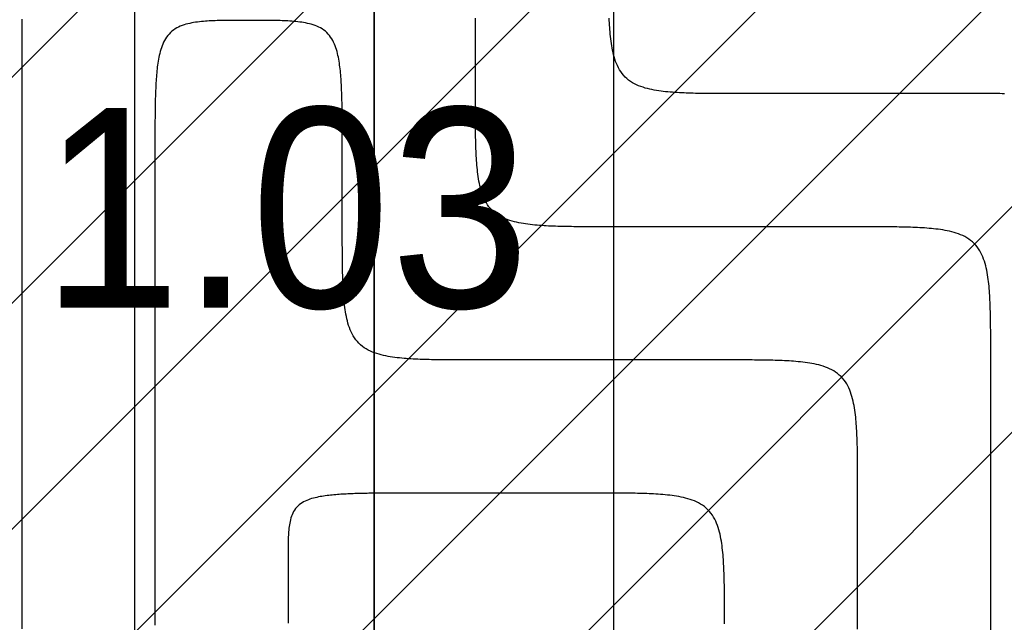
# Model space of a CAD drawing. Extents: x 997 to 109698, y 921 to 94021.
# Tile 283 of 656: x 7865 to 9345, y 37148 to 38053. Entities that reach past the tile are written whole.
import ezdxf

# ---------------------------------------------------------------- set-up
doc = ezdxf.new("R2010")
doc.units = 0
doc.header["$MEASUREMENT"] = 0
for name, color, linetype in [('12', 7, 'CONTINUOUS'), ('16', 7, 'CONTINUOUS'), ('28', 7, 'CONTINUOUS'), ('39', 7, 'CONTINUOUS')]:
    doc.layers.add(name, color=color, linetype=linetype)
doc.styles.get("Standard").update_dxf_attribs({"font": 'Arial.ttf', "height": 0.2})

msp = doc.modelspace()

# ---------------------------------------------------------------- linework, layer by layer
at = {"layer": '12', "color": 6}
for points in [[(8549.743861, 38052.398341), (8549.743982, 38055.860637)], [(7868.14386, 38054.321419), (7868.14386, 38051.436802), (7868.14386, 38048.552187), (7868.14386, 38045.667571), (7868.14386, 38042.782957), (7868.14386, 38039.898342), (7868.14386, 38037.013725), (7868.14386, 38034.12911), (7868.14386, 38031.244495), (7868.14386, 38028.35988), (7868.14386, 38025.475265), (7868.14386, 38022.590648), (7868.14386, 38019.706033), (7868.14386, 38016.821417), (7868.14386, 38013.936803), (7868.14386, 38011.052188), (7868.14386, 38008.167573), (7868.14386, 38005.282956), (7868.14386, 38002.398341), (7868.14386, 37999.513726), (7868.14386, 37996.629111), (7868.14386, 37993.744496), (7868.14386, 37990.859879), (7868.14386, 37987.975264), (7868.14386, 37985.090649), (7868.14386, 37982.206034), (7868.14386, 37979.321417), (7868.14386, 37976.436802), (7868.14386, 37973.552187), (7868.14386, 37970.667572), (7868.14386, 37967.782957), (7868.14386, 37964.89834), (7868.14386, 37962.013725), (7868.14386, 37959.12911), (7868.14386, 37956.244495), (7868.14386, 37953.35988), (7868.143861, 37950.475265), (7868.14386, 37947.590648), (7868.14386, 37944.706033), (7868.14386, 37941.821418), (7868.14386, 37938.936803), (7868.14386, 37936.052187), (7868.14386, 37933.167572), (7868.14386, 37930.282956), (7868.14386, 37927.398341), (7868.14386, 37924.513726), (7868.14386, 37921.62911), (7868.14386, 37918.744495), (7868.14386, 37915.859879), (7868.14386, 37912.975264), (7868.14386, 37910.09065), (7868.14386, 37907.206033), (7868.14386, 37904.321418), (7868.14386, 37901.436802), (7868.14386, 37898.552187), (7868.14386, 37895.667573), (7868.14386, 37892.782956), (7868.14386, 37889.898341), (7868.14386, 37887.013725), (7868.14386, 37884.12911), (7868.14386, 37881.244496), (7868.14386, 37878.359879), (7868.14386, 37875.475264), (7868.14386, 37872.590648), (7868.143861, 37869.706034), (7868.14386, 37866.821417), (7868.14386, 37863.936804), (7868.14386, 37861.052187), (7868.14386, 37858.167572), (7868.14386, 37855.282957), (7868.14386, 37852.398342)], [(8549.743861, 37942.318341), (8549.743861, 37943.376802), (8549.743861, 37944.435264), (8549.743861, 37945.493725), (8549.743861, 37946.552187), (8549.743861, 37947.610648), (8549.743861, 37948.66911), (8549.743861, 37949.727573), (8549.743861, 37950.786033), (8549.743861, 37951.844495), (8549.743861, 37952.902956), (8549.743861, 37953.961418), (8549.743861, 37955.019881), (8549.743861, 37956.078341), (8549.743861, 37957.136802), (8549.743861, 37958.195264), (8549.743861, 37959.253725), (8549.743861, 37960.312187), (8549.743861, 37961.370648), (8549.743861, 37962.42911), (8549.743861, 37963.487572), (8549.743861, 37964.546033), (8549.743861, 37965.604495), (8549.743861, 37966.662956), (8549.743861, 37967.721418), (8549.743861, 37968.779879), (8549.743861, 37969.838341), (8549.743861, 37970.896802), (8549.743861, 37971.955264), (8549.743861, 37973.013727), (8549.743861, 37974.072187), (8549.743861, 37975.130648), (8549.743861, 37976.18911), (8549.743861, 37977.247573), (8549.743861, 37978.306033), (8549.743861, 37979.364495), (8549.743861, 37980.422956), (8549.743861, 37981.481418), (8549.743861, 37982.539879), (8549.743861, 37983.598341), (8549.743861, 37984.656802), (8549.743861, 37985.715264), (8549.743861, 37986.773725), (8549.743861, 37987.832187), (8549.743861, 37988.89065), (8549.743861, 37989.94911), (8549.743861, 37991.007573), (8549.743861, 37992.066033), (8549.743861, 37993.124495), (8549.743861, 37994.182956), (8549.743861, 37995.241418), (8549.743861, 37996.299879), (8549.743861, 37997.358341), (8549.743861, 37998.416804), (8549.743861, 37999.475264), (8549.743861, 38000.533725), (8549.743861, 38001.592187), (8549.743861, 38002.650648), (8549.743861, 38003.70911), (8549.743861, 38004.767571), (8549.743861, 38005.826033), (8549.743861, 38006.884495), (8549.743861, 38007.942956), (8549.743861, 38009.001418), (8549.743861, 38010.059879), (8549.743861, 38011.118341), (8549.743861, 38012.176802), (8549.743861, 38013.235264), (8549.743861, 38014.293725), (8549.743861, 38015.352187), (8549.743861, 38016.41065), (8549.743861, 38017.46911), (8549.743861, 38018.527573), (8549.743861, 38019.586033), (8549.743861, 38020.644495), (8549.74386, 38021.702956), (8549.74386, 38022.761418), (8549.743861, 38023.819879), (8549.743861, 38024.878341), (8549.743861, 38025.936802), (8549.743861, 38026.995264), (8549.743861, 38028.053725), (8549.743861, 38029.112187), (8549.743861, 38030.17065), (8549.743861, 38031.22911), (8549.743861, 38032.287573), (8549.743861, 38033.346033), (8549.743861, 38034.404496), (8549.743861, 38035.462956), (8549.743861, 38036.521418), (8549.743861, 38037.579879), (8549.743861, 38038.638341), (8549.743861, 38039.696802), (8549.743861, 38040.755264), (8549.743861, 38041.813725), (8549.743861, 38042.872187), (8549.743861, 38043.930648), (8549.743861, 38044.98911), (8549.743861, 38046.047573), (8549.743861, 38047.106033), (8549.743861, 38048.164495), (8549.743861, 38049.222956), (8549.743861, 38050.281418), (8549.743861, 38051.339879), (8549.743861, 38052.398341)], [(8749.743861, 37742.318342), (8746.281564, 37742.31822), (8742.819266, 37742.318111), (8739.356966, 37742.318396), (8735.894666, 37742.319454), (8732.432367, 37742.321668), (8728.970071, 37742.32542), (8725.507778, 37742.331089), (8722.04549, 37742.339059), (8718.583209, 37742.349708), (8715.120934, 37742.363419), (8711.658668, 37742.380573), (8708.196413, 37742.401551), (8704.734167, 37742.426737), (8701.271934, 37742.456506), (8697.809717, 37742.491276), (8694.347541, 37742.531854), (8690.88545, 37742.579335), (8687.423486, 37742.634815), (8683.961694, 37742.699392), (8680.500117, 37742.774165), (8677.038797, 37742.860229), (8673.577779, 37742.958685), (8670.117106, 37743.070629), (8666.65682, 37743.197159), (8663.196966, 37743.339374), (8659.737587, 37743.498371), (8656.278775, 37743.675468), (8652.820925, 37743.873317), (8649.364537, 37744.095048), (8645.910115, 37744.3438), (8642.458161, 37744.622706), (8639.009178, 37744.934901), (8635.563667, 37745.283524), (8632.122133, 37745.671707), (8628.685076, 37746.102585), (8625.253032, 37746.579361), (8621.827663, 37747.107564), (8618.412038, 37747.695624), (8615.009314, 37748.35216), (8611.622649, 37749.085787), (8608.2552, 37749.905115), (8604.910125, 37750.818765), (8601.590581, 37751.835347), (8598.3012, 37752.963891), (8595.054414, 37754.215596), (8591.865223, 37755.602372), (8588.748633, 37757.13614), (8585.719644, 37758.828813), (8582.793261, 37760.692308), (8579.9842, 37762.736592), (8577.305005, 37764.956895), (8574.767228, 37767.341709), (8572.382415, 37769.879485), (8570.162111, 37772.558681), (8568.117828, 37775.367741), (8566.254333, 37778.294124), (8564.56166, 37781.323113), (8563.027892, 37784.439703), (8561.641114, 37787.628894), (8560.389411, 37790.875681), (8559.260867, 37794.165062), (8558.244284, 37797.484606), (8557.330635, 37800.82968), (8556.511305, 37804.19713), (8555.77768, 37807.583794), (8555.121145, 37810.986517), (8554.533083, 37814.402143), (8554.004881, 37817.827513), (8553.528104, 37821.259557), (8553.097226, 37824.696613), (8552.709043, 37828.138147), (8552.360422, 37831.583658), (8552.048225, 37835.032641), (8551.769319, 37838.484596), (8551.520568, 37841.939017), (8551.298836, 37845.395404), (8551.100988, 37848.853255), (8550.92389, 37852.312066), (8550.764894, 37855.771446), (8550.62268, 37859.2313), (8550.49615, 37862.691585), (8550.384206, 37866.15226), (8550.28575, 37869.613277), (8550.199685, 37873.074597), (8550.124912, 37876.536174), (8550.060335, 37879.997966), (8550.004855, 37883.459929), (8549.957375, 37886.922021), (8549.916795, 37890.384197), (8549.882026, 37893.846415), (8549.852255, 37897.308647), (8549.827071, 37900.770892), (8549.806093, 37904.233149), (8549.788938, 37907.695415), (8549.775227, 37911.157688), (8549.764578, 37914.61997), (8549.756609, 37918.082258), (8549.750939, 37921.54455), (8549.747188, 37925.006847), (8549.744973, 37928.469145), (8549.743915, 37931.931445), (8549.743631, 37935.393746), (8549.74374, 37938.856045), (8549.743861, 37942.318341)], [(7868.14386, 37852.398342), (7868.14386, 37838.666803), (7868.14386, 37824.935264), (7868.14386, 37811.203725), (7868.14386, 37797.472188), (7868.14386, 37783.740649), (7868.14386, 37770.00911), (7868.14386, 37756.277572), (7868.14386, 37742.546033), (7868.14386, 37728.814495), (7868.14386, 37715.082956), (7868.14386, 37701.351417), (7868.14386, 37687.619879), (7868.14386, 37673.888342), (7868.14386, 37660.156803), (7868.14386, 37646.425264), (7868.14386, 37632.693725), (7868.14386, 37618.962188), (7868.14386, 37605.230649), (7868.14386, 37591.49911), (7868.14386, 37577.767572), (7868.14386, 37564.036033), (7868.14386, 37550.304496), (7868.14386, 37536.572956), (7868.14386, 37522.841418), (7868.14386, 37509.109879), (7868.143861, 37495.378342), (7868.14386, 37481.646803), (7868.14386, 37467.915264), (7868.14386, 37454.183725), (7868.14386, 37440.452188), (7868.14386, 37426.720649), (7868.14386, 37412.98911), (7868.14386, 37399.257571), (7868.14386, 37385.526033), (7868.14386, 37371.794496), (7868.14386, 37358.062956), (7868.14386, 37344.331418), (7868.14386, 37330.599879), (7868.14386, 37316.868342), (7868.14386, 37303.136803), (7868.14386, 37289.405264), (7868.14386, 37275.673725), (7868.14386, 37261.942188), (7868.14386, 37248.210649), (7868.14386, 37234.47911), (7868.14386, 37220.747571), (7868.14386, 37207.016033), (7868.14386, 37193.284496), (7868.14386, 37179.552956), (7868.14386, 37165.821418), (7868.14386, 37152.089879), (7868.14386, 37138.358342)], [(9124.14386, 37742.318342), (9120.54386, 37742.318342), (9116.94386, 37742.31834), (9113.34386, 37742.318342), (9109.74386, 37742.31834), (9106.14386, 37742.31834), (9102.54386, 37742.318342), (9098.94386, 37742.31834), (9095.34386, 37742.318342), (9091.74386, 37742.318342), (9088.14386, 37742.318342), (9084.54386, 37742.318342), (9080.94386, 37742.318342), (9077.34386, 37742.318342), (9073.74386, 37742.318342), (9070.14386, 37742.31834), (9066.54386, 37742.318342), (9062.94386, 37742.31834), (9059.34386, 37742.318342), (9055.74386, 37742.318342), (9052.14386, 37742.318342), (9048.54386, 37742.31834), (9044.94386, 37742.318342), (9041.34386, 37742.31834), (9037.74386, 37742.318342), (9034.14386, 37742.318342), (9030.54386, 37742.318342), (9026.94386, 37742.318342), (9023.34386, 37742.318342), (9019.743861, 37742.318342), (9016.14386, 37742.318342), (9012.54386, 37742.318342), (9008.94386, 37742.318342), (9005.34386, 37742.318342), (9001.74386, 37742.318342), (8998.143861, 37742.318342), (8994.543861, 37742.318342), (8990.943861, 37742.318342), (8987.34386, 37742.318342), (8983.74386, 37742.31834), (8980.143861, 37742.318342), (8976.543861, 37742.318342), (8972.943861, 37742.31834), (8969.343861, 37742.318342), (8965.74386, 37742.318342), (8962.14386, 37742.31834), (8958.543861, 37742.31834), (8954.943861, 37742.318342), (8951.34386, 37742.31834), (8947.743861, 37742.318342), (8944.143861, 37742.318342), (8940.54386, 37742.318342), (8936.94386, 37742.318342), (8933.34386, 37742.318342), (8929.743861, 37742.318342), (8926.14386, 37742.318342), (8922.543861, 37742.318342), (8918.94386, 37742.318342), (8915.343861, 37742.318342), (8911.74386, 37742.318342), (8908.143861, 37742.318342), (8904.543861, 37742.318342), (8900.943861, 37742.318342), (8897.34386, 37742.318342), (8893.74386, 37742.318342), (8890.143861, 37742.318342), (8886.54386, 37742.318342), (8882.94386, 37742.318342), (8879.343861, 37742.318342), (8875.743861, 37742.318342), (8872.143861, 37742.318342), (8868.543861, 37742.318342), (8864.943861, 37742.318342), (8861.343861, 37742.318342), (8857.743861, 37742.318342), (8854.143861, 37742.318342), (8850.543861, 37742.318342), (8846.943861, 37742.318342), (8843.343861, 37742.318342), (8839.743861, 37742.318342), (8836.143861, 37742.318342), (8832.543861, 37742.318342), (8828.943861, 37742.318342), (8825.343861, 37742.318342), (8821.743861, 37742.318342), (8818.143861, 37742.318342), (8814.543861, 37742.318342), (8810.943861, 37742.318342), (8807.343861, 37742.318342), (8803.743861, 37742.318342), (8800.143861, 37742.318342), (8796.543861, 37742.318342), (8792.943861, 37742.318342), (8789.343861, 37742.318342), (8785.743861, 37742.318342), (8782.143861, 37742.318342), (8778.543861, 37742.318342), (8774.943861, 37742.318342), (8771.343861, 37742.318342), (8767.743861, 37742.318342), (8764.143861, 37742.318342), (8760.543861, 37742.318342), (8756.943861, 37742.318342), (8753.343861, 37742.318342), (8749.743861, 37742.318342)], [(9324.14386, 37542.318342), (9324.143981, 37545.780638), (9324.14409, 37549.242937), (9324.143806, 37552.705236), (9324.142747, 37556.167536), (9324.140533, 37559.629835), (9324.136782, 37563.092131), (9324.131112, 37566.554423), (9324.123143, 37570.016711), (9324.112494, 37573.478993), (9324.098782, 37576.941267), (9324.081628, 37580.403534), (9324.06065, 37583.865789), (9324.035466, 37587.328034), (9324.005695, 37590.790268), (9323.970925, 37594.252486), (9323.930347, 37597.714661), (9323.882866, 37601.176752), (9323.827386, 37604.638716), (9323.762809, 37608.100507), (9323.688036, 37611.562086), (9323.601971, 37615.023404), (9323.503516, 37618.484423), (9323.391572, 37621.945096), (9323.265041, 37625.405381), (9323.122827, 37628.865235), (9322.963831, 37632.324615), (9322.786733, 37635.783426), (9322.588885, 37639.241277), (9322.367153, 37642.697664), (9322.118402, 37646.152087), (9321.839496, 37649.604041), (9321.5273, 37653.053025), (9321.178678, 37656.498534), (9320.790495, 37659.94007), (9320.359616, 37663.377126), (9319.88284, 37666.809171), (9319.354638, 37670.234538), (9318.766577, 37673.650164), (9318.110041, 37677.052889), (9317.376416, 37680.439553), (9316.557086, 37683.807001), (9315.643437, 37687.152077), (9314.626854, 37690.471621), (9313.49831, 37693.761002), (9312.246607, 37697.007788), (9310.859829, 37700.196978), (9309.326061, 37703.31357), (9307.633388, 37706.342557), (9305.769894, 37709.26894), (9303.72561, 37712.078003), (9301.505306, 37714.757196), (9299.120493, 37717.294974), (9296.582716, 37719.679788), (9293.903521, 37721.900092), (9291.09446, 37723.944374), (9288.168077, 37725.807868), (9285.139089, 37727.500541), (9282.022498, 37729.03431), (9278.833307, 37730.421087), (9275.586521, 37731.67279), (9272.29714, 37732.801334), (9268.977596, 37733.817918), (9265.632521, 37734.731566), (9262.265072, 37735.550897), (9258.878407, 37736.284521), (9255.475683, 37736.941057), (9252.060058, 37737.529119), (9248.634689, 37738.05732), (9245.202645, 37738.534096), (9241.765588, 37738.964975), (9238.324054, 37739.353159), (9234.878544, 37739.70178), (9231.42956, 37740.013976), (9227.977606, 37740.292883), (9224.523184, 37740.541633), (9221.066797, 37740.763366), (9217.608946, 37740.961213), (9214.150134, 37741.138313), (9210.690755, 37741.297308), (9207.230901, 37741.439522), (9203.770615, 37741.566052), (9200.309942, 37741.677996), (9196.848924, 37741.776452), (9193.387604, 37741.862518), (9189.926027, 37741.937289), (9186.464235, 37742.001866), (9183.002272, 37742.057347), (9179.54018, 37742.104827), (9176.078004, 37742.145407), (9172.615787, 37742.180175), (9169.153554, 37742.209947), (9165.691309, 37742.23513), (9162.229053, 37742.256109), (9158.766787, 37742.273263), (9155.304513, 37742.286975), (9151.842231, 37742.297624), (9148.379943, 37742.305592), (9144.917651, 37742.311263), (9141.455354, 37742.315013), (9137.993056, 37742.317228), (9134.530756, 37742.318287), (9131.068456, 37742.318572), (9127.606157, 37742.318462), (9124.14386, 37742.318342)], [(9324.14386, 37133.626034), (9324.14386, 37148.222188), (9324.14386, 37162.818342), (9324.14386, 37177.414495), (9324.14386, 37192.010649), (9324.14386, 37206.606803), (9324.14386, 37221.202957), (9324.14386, 37235.79911), (9324.14386, 37250.395264), (9324.14386, 37264.991418), (9324.14386, 37279.587572), (9324.14386, 37294.183725), (9324.14386, 37308.779879), (9324.14386, 37323.376033), (9324.14386, 37337.972187), (9324.14386, 37352.56834), (9324.14386, 37367.164494), (9324.14386, 37381.760648), (9324.14386, 37396.356802), (9324.14386, 37410.952956), (9324.14386, 37425.54911), (9324.14386, 37440.145263), (9324.14386, 37454.741418), (9324.14386, 37469.337572), (9324.14386, 37483.933725), (9324.14386, 37498.529879), (9324.14386, 37513.126033), (9324.143861, 37527.722188), (9324.14386, 37542.318342)], [(8468.14386, 37342.318341), (8465.524048, 37342.318381), (8462.904236, 37342.318448), (8460.284426, 37342.318456), (8457.664617, 37342.318324), (8455.044809, 37342.31797), (8452.425001, 37342.317307), (8449.805194, 37342.316256), (8447.185387, 37342.314732), (8444.56558, 37342.312652), (8441.945772, 37342.309933), (8439.325965, 37342.306492), (8436.706156, 37342.302247), (8434.086347, 37342.297114), (8431.466536, 37342.291009), (8428.846724, 37342.283851), (8426.22691, 37342.275555), (8423.607095, 37342.266039), (8420.987277, 37342.255221), (8418.367458, 37342.243016), (8415.747637, 37342.229314), (8413.127819, 37342.213905), (8410.508012, 37342.196553), (8407.88822, 37342.177019), (8405.26845, 37342.155067), (8402.648709, 37342.130464), (8400.029001, 37342.10297), (8397.409334, 37342.07235), (8394.789712, 37342.038367), (8392.170143, 37342.000786), (8389.550633, 37341.959371), (8386.931187, 37341.913884), (8384.311812, 37341.864089), (8381.692513, 37341.809751), (8379.073297, 37341.750632), (8376.45417, 37341.686487), (8373.835159, 37341.616859), (8371.216311, 37341.541047), (8368.597674, 37341.458351), (8365.979296, 37341.368061), (8363.361225, 37341.269471), (8360.743509, 37341.161876), (8358.126196, 37341.044566), (8355.509336, 37340.916839), (8352.892974, 37340.777986), (8350.277161, 37340.627301), (8347.661943, 37340.464077), (8345.04737, 37340.287609), (8342.433553, 37340.096942), (8339.820849, 37339.890165), (8337.209677, 37339.665137), (8334.600454, 37339.419714), (8331.993597, 37339.151755), (8329.389524, 37338.859119), (8326.788651, 37338.539664), (8324.191398, 37338.191248), (8321.59818, 37337.811728), (8319.009422, 37337.39895), (8316.426184, 37336.949371), (8313.850733, 37336.456825), (8311.285466, 37335.914858), (8308.732782, 37335.317018), (8306.195081, 37334.65685), (8303.674759, 37333.927897), (8301.174217, 37333.123707), (8298.696675, 37332.237432), (8296.252069, 37331.259026), (8293.853614, 37330.17688), (8291.514546, 37328.979376), (8289.248099, 37327.654891), (8287.06751, 37326.191809), (8284.986112, 37324.581305), (8283.017712, 37322.8282), (8281.17626, 37320.941475), (8279.475708, 37318.93011), (8277.930006, 37316.803081), (8276.550078, 37314.570158), (8275.329625, 37312.245585), (8274.256265, 37309.84519), (8273.317611, 37307.384799), (8272.501275, 37304.880244), (8271.794946, 37302.346908), (8271.187497, 37299.793338), (8270.668736, 37297.222713), (8270.22849, 37294.638069), (8269.85659, 37292.04244), (8269.542865, 37289.438858), (8269.277167, 37286.830354), (8269.051493, 37284.219059), (8268.86173, 37281.6055), (8268.704175, 37278.990025), (8268.575127, 37276.372988), (8268.470884, 37273.754738), (8268.387744, 37271.135628), (8268.322005, 37268.516007), (8268.270013, 37265.896223), (8268.229233, 37263.276451), (8268.198273, 37260.65669), (8268.175791, 37258.036939), (8268.160447, 37255.417192), (8268.1509, 37252.797443), (8268.145809, 37250.177689), (8268.143832, 37247.557924), (8268.14363, 37244.938144), (8268.14386, 37242.318342)], [(8724.14386, 37342.318341), (8721.682322, 37342.318341), (8719.220784, 37342.318341), (8716.759245, 37342.318341), (8714.297707, 37342.318341), (8711.836168, 37342.318341), (8709.37463, 37342.318341), (8706.913091, 37342.318341), (8704.451553, 37342.318341), (8701.990014, 37342.318341), (8699.528476, 37342.318341), (8697.066937, 37342.318341), (8694.605399, 37342.318341), (8692.14386, 37342.318341), (8689.682322, 37342.318341), (8687.220783, 37342.318341), (8684.759245, 37342.318341), (8682.297707, 37342.318341), (8679.836168, 37342.318341), (8677.37463, 37342.318341), (8674.913091, 37342.318341), (8672.451553, 37342.318341), (8669.990014, 37342.318341), (8667.528476, 37342.318341), (8665.066937, 37342.318341), (8662.605399, 37342.318341), (8660.143861, 37342.318341), (8657.682322, 37342.318341), (8655.220784, 37342.318341), (8652.759245, 37342.318341), (8650.297707, 37342.318341), (8647.836168, 37342.318341), (8645.37463, 37342.318341), (8642.913091, 37342.318341), (8640.451553, 37342.318341), (8637.990014, 37342.318341), (8635.528476, 37342.318341), (8633.066937, 37342.318341), (8630.605399, 37342.318341), (8628.14386, 37342.318341), (8625.682322, 37342.318341), (8623.220783, 37342.318341), (8620.759245, 37342.318341), (8618.297707, 37342.318341), (8615.836168, 37342.318341), (8613.37463, 37342.318341), (8610.913091, 37342.318341), (8608.451553, 37342.318341), (8605.990014, 37342.318341), (8603.528476, 37342.318341), (8601.066937, 37342.318341), (8598.605399, 37342.318341), (8596.14386, 37342.318341), (8593.682322, 37342.318341), (8591.220784, 37342.318341), (8588.759245, 37342.318341), (8586.297707, 37342.318341), (8583.836168, 37342.318341), (8581.37463, 37342.318341), (8578.913091, 37342.318341), (8576.451553, 37342.318341), (8573.990014, 37342.318341), (8571.528476, 37342.318341), (8569.066937, 37342.318341), (8566.605399, 37342.318341), (8564.14386, 37342.318341), (8561.682322, 37342.318341), (8559.220784, 37342.318341), (8556.759245, 37342.318341), (8554.297707, 37342.318341), (8551.836168, 37342.318341), (8549.37463, 37342.318341), (8546.913091, 37342.318341), (8544.451553, 37342.318341), (8541.990014, 37342.318341), (8539.528476, 37342.318341), (8537.066937, 37342.318341), (8534.605399, 37342.318341), (8532.143861, 37342.318341), (8529.682322, 37342.318341), (8527.220784, 37342.318341), (8524.759245, 37342.318341), (8522.297707, 37342.318341), (8519.836168, 37342.318341), (8517.37463, 37342.318341), (8514.913091, 37342.318341), (8512.451553, 37342.318341), (8509.990014, 37342.318341), (8507.528476, 37342.318341), (8505.066937, 37342.318341), (8502.605399, 37342.318341), (8500.14386, 37342.318341), (8497.682322, 37342.318341), (8495.220783, 37342.318341), (8492.759245, 37342.318341), (8490.297706, 37342.318341), (8487.836168, 37342.318341), (8485.37463, 37342.318341), (8482.913091, 37342.318341), (8480.451553, 37342.318341), (8477.990014, 37342.318341), (8475.528476, 37342.318341), (8473.066937, 37342.318341), (8470.605399, 37342.318341), (8468.14386, 37342.318341)], [(8924.143981, 37145.780639), (8924.14409, 37149.242936), (8924.143806, 37152.705237), (8924.142748, 37156.167537), (8924.140533, 37159.629836), (8924.136782, 37163.092132), (8924.131112, 37166.554424), (8924.123143, 37170.016713), (8924.112494, 37173.478993), (8924.098783, 37176.941268), (8924.081628, 37180.403533), (8924.06065, 37183.86579), (8924.035466, 37187.328035), (8924.005695, 37190.790267), (8923.970926, 37194.252485), (8923.930347, 37197.714661), (8923.882866, 37201.176753), (8923.827386, 37204.638717), (8923.762809, 37208.100508), (8923.688037, 37211.562085), (8923.601972, 37215.023404), (8923.503516, 37218.484423), (8923.391572, 37221.945097), (8923.265042, 37225.405382), (8923.122827, 37228.865237), (8922.963832, 37232.324615), (8922.786733, 37235.783427), (8922.588885, 37239.241278), (8922.367153, 37242.697665), (8922.118402, 37246.152086), (8921.839496, 37249.604041), (8921.5273, 37253.053024), (8921.178678, 37256.498535), (8920.790495, 37259.940069), (8920.359616, 37263.377127), (8919.882841, 37266.80917), (8919.354638, 37270.234539), (8918.766576, 37273.650164), (8918.110041, 37277.052888), (8917.376416, 37280.439554), (8916.557086, 37283.807002), (8915.643437, 37287.152078), (8914.626854, 37290.471622), (8913.49831, 37293.761002), (8912.246607, 37297.007788), (8910.859829, 37300.196979), (8909.326061, 37303.313569), (8907.633388, 37306.342558), (8905.769894, 37309.26894), (8903.72561, 37312.078001), (8901.505306, 37314.757196), (8899.120493, 37317.294973), (8896.582716, 37319.679787), (8893.903521, 37321.900091), (8891.09446, 37323.944374), (8888.168077, 37325.807869), (8885.139089, 37327.500542), (8882.022498, 37329.034309), (8878.833307, 37330.421088), (8875.586521, 37331.672791), (8872.29714, 37332.801335), (8868.977596, 37333.817919), (8865.632522, 37334.731567), (8862.265073, 37335.550896), (8858.878408, 37336.284522), (8855.475684, 37336.941057), (8852.060058, 37337.52912), (8848.634689, 37338.057322), (8845.202645, 37338.534097), (8841.765589, 37338.964976), (8838.324054, 37339.35316), (8834.878544, 37339.70178), (8831.42956, 37340.013976), (8827.977606, 37340.292882), (8824.523184, 37340.541634), (8821.066797, 37340.763365), (8817.608946, 37340.961213), (8814.150135, 37341.138312), (8810.690755, 37341.297308), (8807.230901, 37341.439523), (8803.770616, 37341.566053), (8800.309942, 37341.677997), (8796.848924, 37341.776452), (8793.387605, 37341.862517), (8789.926027, 37341.93729), (8786.464235, 37342.001867), (8783.002272, 37342.057348), (8779.54018, 37342.104828), (8776.078005, 37342.145406), (8772.615787, 37342.180175), (8769.153554, 37342.209946), (8765.691309, 37342.23513), (8762.229053, 37342.256109), (8758.766787, 37342.273263), (8755.304513, 37342.286974), (8751.842231, 37342.297625), (8748.379943, 37342.305593), (8744.917651, 37342.311262), (8741.455355, 37342.315014), (8737.993056, 37342.317228), (8734.530756, 37342.318286), (8731.068456, 37342.318571), (8727.606157, 37342.318462), (8724.14386, 37342.318341)], [(8268.14386, 37242.318342), (8268.14386, 37239.433727), (8268.14386, 37236.54911), (8268.14386, 37233.664495), (8268.14386, 37230.779879), (8268.14386, 37227.895265), (8268.14386, 37225.01065), (8268.14386, 37222.126033), (8268.14386, 37219.241418), (8268.14386, 37216.356803), (8268.14386, 37213.472188), (8268.14386, 37210.587573), (8268.14386, 37207.702958), (8268.14386, 37204.818341), (8268.14386, 37201.933726), (8268.14386, 37199.049111), (8268.14386, 37196.164496), (8268.14386, 37193.279879), (8268.14386, 37190.395264), (8268.14386, 37187.510649), (8268.14386, 37184.626034), (8268.14386, 37181.741419), (8268.14386, 37178.856804), (8268.14386, 37175.972187), (8268.14386, 37173.087572), (8268.14386, 37170.202957), (8268.14386, 37167.318342), (8268.14386, 37164.433725), (8268.14386, 37161.54911), (8268.14386, 37158.664495), (8268.14386, 37155.77988), (8268.14386, 37152.895265), (8268.14386, 37150.010649), (8268.14386, 37147.126033)]]:
    msp.add_lwpolyline(points, dxfattribs=at)
at = {"layer": '12', "color": 5}
for points in [[(8949.743861, 37942.318341), (8946.281564, 37942.31822), (8942.819265, 37942.318111), (8939.356966, 37942.318395), (8935.894665, 37942.319454), (8932.432367, 37942.321668), (8928.97007, 37942.32542), (8925.507778, 37942.331089), (8922.04549, 37942.339059), (8918.583208, 37942.349707), (8915.120934, 37942.36342), (8911.658668, 37942.380573), (8908.196412, 37942.401551), (8904.734167, 37942.426736), (8901.271934, 37942.456506), (8897.809717, 37942.491275), (8894.347541, 37942.531854), (8890.885449, 37942.579336), (8887.423486, 37942.634815), (8883.961694, 37942.699393), (8880.500117, 37942.774165), (8877.038797, 37942.860231), (8873.577779, 37942.958686), (8870.117106, 37943.070629), (8866.65682, 37943.19716), (8863.196966, 37943.339374), (8859.737586, 37943.49837), (8856.278775, 37943.675468), (8852.820925, 37943.873317), (8849.364537, 37944.095048), (8845.910115, 37944.343799), (8842.458161, 37944.622705), (8839.009177, 37944.934902), (8835.563667, 37945.283524), (8832.122132, 37945.671706), (8828.685076, 37946.102585), (8825.253032, 37946.579362), (8821.827663, 37947.107563), (8818.412038, 37947.695625), (8815.009314, 37948.35216), (8811.622649, 37949.085786), (8808.2552, 37949.905115), (8804.910125, 37950.818765), (8801.590581, 37951.835348), (8798.3012, 37952.963891), (8795.054414, 37954.215595), (8791.865224, 37955.602373), (8788.748632, 37957.13614), (8785.719644, 37958.828813), (8782.793261, 37960.692307), (8779.9842, 37962.736591), (8777.305005, 37964.956895), (8774.767228, 37967.341708), (8772.382415, 37969.879485), (8770.162111, 37972.55868), (8768.117827, 37975.367741), (8766.254333, 37978.294124), (8764.56166, 37981.323113), (8763.027892, 37984.439703), (8761.641115, 37987.628894), (8760.389411, 37990.87568), (8759.260867, 37994.165062), (8758.244284, 37997.484606), (8757.330635, 38000.82968), (8756.511305, 38004.19713), (8755.77768, 38007.583793), (8755.121145, 38010.986517), (8754.533083, 38014.402143), (8754.004881, 38017.827512), (8753.528105, 38021.259557), (8753.097226, 38024.696613), (8752.709043, 38028.138147), (8752.360421, 38031.583657), (8752.048225, 38035.032641), (8751.769319, 38038.484595), (8751.520568, 38041.939017), (8751.298836, 38045.395405), (8751.100988, 38048.853255), (8750.92389, 38052.312067), (8750.764894, 38055.771447)], [(8208.943861, 38052.398341), (8205.986983, 38052.3985), (8203.030122, 38052.398521), (8200.073273, 38052.397722), (8197.116432, 38052.395427), (8194.159596, 38052.390952), (8191.20276, 38052.383618), (8188.245921, 38052.372745), (8185.289074, 38052.35765), (8182.332215, 38052.337656), (8179.375341, 38052.312078), (8176.418447, 38052.28024), (8173.461529, 38052.241457), (8170.50462, 38052.194723), (8167.547843, 38052.138209), (8164.591336, 38052.069959), (8161.635237, 38051.988018), (8158.679683, 38051.890431), (8155.724812, 38051.775239), (8152.770761, 38051.640491), (8149.817668, 38051.48423), (8146.865672, 38051.304499), (8143.914924, 38051.099289), (8140.966017, 38050.865035), (8138.020033, 38050.596426), (8135.078081, 38050.288058), (8132.141273, 38049.934532), (8129.210715, 38049.530445), (8126.287518, 38049.070396), (8123.37279, 38048.54898), (8120.467921, 38047.96051), (8117.577963, 38047.295494), (8114.710558, 38046.54177), (8111.873401, 38045.687114), (8109.074188, 38044.719304), (8106.320612, 38043.626118), (8103.620412, 38042.395385), (8100.984525, 38041.018819), (8098.429297, 38039.49469), (8095.971596, 38037.821908), (8093.628288, 38035.999374), (8091.41624, 38034.025999), (8089.35056, 38031.902255), (8087.433405, 38029.640179), (8085.661145, 38027.256978), (8084.030123, 38024.769875), (8082.536682, 38022.196098), (8081.177164, 38019.552869), (8079.946248, 38016.854724), (8078.834293, 38014.109222), (8077.830966, 38011.322794), (8076.925932, 38008.501871), (8076.108858, 38005.652889), (8075.369409, 38002.782278), (8074.697289, 37999.89644), (8074.084516, 37996.999776), (8073.526701, 37994.093583), (8073.019763, 37991.178891), (8072.559622, 37988.256735), (8072.142198, 37985.328143), (8071.76341, 37982.394148), (8071.419178, 37979.45578), (8071.105421, 37976.514072), (8070.818178, 37973.570014), (8070.554977, 37970.62411), (8070.314377, 37967.676525), (8070.094952, 37964.727419), (8069.895279, 37961.77695), (8069.713933, 37958.825279), (8069.549492, 37955.872562), (8069.40053, 37952.918961), (8069.265625, 37949.964634), (8069.143352, 37947.009742), (8069.032287, 37944.054439), (8068.93104, 37941.098884), (8068.838727, 37938.143153), (8068.75486, 37935.187256), (8068.678964, 37932.23121), (8068.610559, 37929.275027), (8068.54917, 37926.318717), (8068.49432, 37923.362297), (8068.445531, 37920.405779), (8068.402326, 37917.449172), (8068.364227, 37914.492494), (8068.33076, 37911.535756), (8068.301445, 37908.57897), (8068.275806, 37905.622148), (8068.253366, 37902.665306), (8068.233676, 37899.708455), (8068.216484, 37896.751595), (8068.201623, 37893.794731), (8068.188922, 37890.837864), (8068.178214, 37887.880989), (8068.169331, 37884.924112), (8068.162103, 37881.967231), (8068.156364, 37879.010347), (8068.151943, 37876.053462), (8068.148674, 37873.096573), (8068.146386, 37870.139683), (8068.144913, 37867.182792), (8068.144085, 37864.225901), (8068.143734, 37861.26901), (8068.143692, 37858.31212), (8068.14379, 37855.355229), (8068.14386, 37852.398342)], [(8349.743861, 37852.398342), (8349.743931, 37855.355229), (8349.744029, 37858.312119), (8349.743987, 37861.26901), (8349.743637, 37864.225901), (8349.742809, 37867.182792), (8349.741335, 37870.139683), (8349.739048, 37873.096572), (8349.735778, 37876.053462), (8349.731358, 37879.010347), (8349.725618, 37881.967231), (8349.71839, 37884.924112), (8349.709507, 37887.880989), (8349.698799, 37890.837862), (8349.686099, 37893.794731), (8349.671237, 37896.751595), (8349.654045, 37899.708454), (8349.634356, 37902.665306), (8349.611915, 37905.622148), (8349.586276, 37908.578968), (8349.556962, 37911.535756), (8349.523494, 37914.492494), (8349.485396, 37917.449172), (8349.442191, 37920.405777), (8349.393401, 37923.362297), (8349.338551, 37926.318717), (8349.277162, 37929.275027), (8349.208758, 37932.23121), (8349.132861, 37935.187256), (8349.048995, 37938.143153), (8348.956682, 37941.098885), (8348.855435, 37944.054439), (8348.74437, 37947.00974), (8348.622097, 37949.964634), (8348.487191, 37952.918961), (8348.33823, 37955.872562), (8348.173788, 37958.825279), (8347.992443, 37961.77695), (8347.792769, 37964.727419), (8347.573344, 37967.676525), (8347.332744, 37970.62411), (8347.069544, 37973.570014), (8346.7823, 37976.514072), (8346.468543, 37979.45578), (8346.124311, 37982.394148), (8345.745523, 37985.328143), (8345.328099, 37988.256735), (8344.867958, 37991.178891), (8344.36102, 37994.093582), (8343.803205, 37996.999776), (8343.190432, 37999.89644), (8342.518312, 38002.782278), (8341.778863, 38005.652888), (8340.961788, 38008.501871), (8340.056755, 38011.322794), (8339.053428, 38014.109222), (8337.941474, 38016.854724), (8336.710557, 38019.552867), (8335.351039, 38022.196096), (8333.857599, 38024.769875), (8332.226577, 38027.256976), (8330.454317, 38029.640179), (8328.537161, 38031.902255), (8326.471481, 38034.025999), (8324.259433, 38035.999374), (8321.916125, 38037.821906), (8319.458424, 38039.49469), (8316.903197, 38041.018819), (8314.26731, 38042.395385), (8311.567109, 38043.626118), (8308.813534, 38044.719304), (8306.01432, 38045.687114), (8303.177163, 38046.54177), (8300.309759, 38047.295494), (8297.419801, 38047.96051), (8294.514931, 38048.54898), (8291.600203, 38049.070396), (8288.677006, 38049.530445), (8285.746449, 38049.934532), (8282.80964, 38050.288058), (8279.867689, 38050.596424), (8276.921705, 38050.865035), (8273.972797, 38051.099289), (8271.022049, 38051.304499), (8268.070053, 38051.48423), (8265.11696, 38051.640491), (8262.162909, 38051.775239), (8259.208038, 38051.890429), (8256.252484, 38051.988018), (8253.296385, 38052.069959), (8250.339878, 38052.138208), (8247.383101, 38052.194722), (8244.426192, 38052.241456), (8241.469275, 38052.28024), (8238.51238, 38052.312078), (8235.555506, 38052.337656), (8232.598647, 38052.35765), (8229.6418, 38052.372745), (8226.684961, 38052.383618), (8223.728125, 38052.390952), (8220.771289, 38052.395427), (8217.814449, 38052.397724), (8214.8576, 38052.398521), (8211.900738, 38052.3985), (8208.943861, 38052.398341)], [(9324.14386, 37942.318341), (9320.54386, 37942.318341), (9316.94386, 37942.318341), (9313.34386, 37942.318341), (9309.74386, 37942.318341), (9306.14386, 37942.318341), (9302.54386, 37942.318341), (9298.94386, 37942.318341), (9295.34386, 37942.318341), (9291.74386, 37942.318341), (9288.14386, 37942.318341), (9284.54386, 37942.318341), (9280.94386, 37942.318341), (9277.34386, 37942.318341), (9273.74386, 37942.318341), (9270.14386, 37942.318341), (9266.54386, 37942.318341), (9262.94386, 37942.318341), (9259.34386, 37942.318341), (9255.74386, 37942.318341), (9252.14386, 37942.318341), (9248.54386, 37942.318341), (9244.943861, 37942.318341), (9241.34386, 37942.318341), (9237.74386, 37942.318341), (9234.14386, 37942.318341), (9230.54386, 37942.318341), (9226.94386, 37942.318341), (9223.34386, 37942.318341), (9219.74386, 37942.318341), (9216.14386, 37942.318341), (9212.54386, 37942.318341), (9208.94386, 37942.318341), (9205.34386, 37942.318341), (9201.743861, 37942.318341), (9198.14386, 37942.318341), (9194.54386, 37942.318341), (9190.943861, 37942.318341), (9187.343861, 37942.318341), (9183.74386, 37942.318341), (9180.14386, 37942.318341), (9176.543861, 37942.318341), (9172.943861, 37942.318341), (9169.343861, 37942.318341), (9165.74386, 37942.318341), (9162.143861, 37942.318341), (9158.54386, 37942.318341), (9154.943861, 37942.318341), (9151.34386, 37942.318341), (9147.74386, 37942.318341), (9144.143861, 37942.318341), (9140.543861, 37942.318341), (9136.943861, 37942.318341), (9133.343861, 37942.318341), (9129.743861, 37942.318341), (9126.143861, 37942.318341), (9122.543861, 37942.318341), (9118.943861, 37942.318341), (9115.343861, 37942.318341), (9111.743861, 37942.318341), (9108.143861, 37942.318341), (9104.54386, 37942.318341), (9100.943861, 37942.318341), (9097.343861, 37942.318341), (9093.743861, 37942.318341), (9090.143861, 37942.318341), (9086.54386, 37942.318341), (9082.943861, 37942.318341), (9079.343861, 37942.318341), (9075.743861, 37942.318341), (9072.143861, 37942.318341), (9068.543861, 37942.318341), (9064.943861, 37942.318341), (9061.343861, 37942.318341), (9057.743861, 37942.318341), (9054.143861, 37942.318341), (9050.543861, 37942.318341), (9046.943861, 37942.318341), (9043.343861, 37942.318341), (9039.743861, 37942.318341), (9036.143861, 37942.318341), (9032.543861, 37942.318341), (9028.943861, 37942.318341), (9025.343861, 37942.318341), (9021.743861, 37942.318341), (9018.143861, 37942.318341), (9014.543861, 37942.318341), (9010.943861, 37942.318341), (9007.343861, 37942.318341), (9003.743861, 37942.318341), (9000.143861, 37942.318341), (8996.543861, 37942.318341), (8992.943861, 37942.318341), (8989.343861, 37942.318341), (8985.743861, 37942.318341), (8982.143861, 37942.318341), (8978.543861, 37942.318341), (8974.943861, 37942.318341), (8971.343861, 37942.318341), (8967.743861, 37942.318341), (8964.143861, 37942.318341), (8960.543861, 37942.318341), (8956.943861, 37942.318341), (8953.343861, 37942.318341), (8949.743861, 37942.318341)], [(9344.917651, 37942.311262), (9341.455354, 37942.315015), (9337.993056, 37942.317229), (9334.530756, 37942.318287), (9331.068456, 37942.318572), (9327.606157, 37942.318463), (9324.14386, 37942.318341)], [(8068.14386, 37852.398342), (8068.14386, 37840.58988), (8068.14386, 37828.781419), (8068.14386, 37816.972957), (8068.14386, 37805.164495), (8068.14386, 37793.356034), (8068.14386, 37781.547572), (8068.14386, 37769.73911), (8068.14386, 37757.930649), (8068.14386, 37746.122187), (8068.14386, 37734.313725), (8068.14386, 37722.505264), (8068.14386, 37710.696802), (8068.14386, 37698.888341), (8068.14386, 37687.079879), (8068.14386, 37675.271417), (8068.14386, 37663.462956), (8068.14386, 37651.654495), (8068.14386, 37639.846033), (8068.14386, 37628.037571), (8068.14386, 37616.22911), (8068.14386, 37604.420649), (8068.14386, 37592.612187), (8068.14386, 37580.803727), (8068.14386, 37568.995264), (8068.14386, 37557.186802), (8068.14386, 37545.378342), (8068.14386, 37533.569879), (8068.14386, 37521.761419), (8068.14386, 37509.952956), (8068.14386, 37498.144496), (8068.14386, 37486.336034), (8068.14386, 37474.527573), (8068.14386, 37462.719111), (8068.14386, 37450.910649), (8068.14386, 37439.102188), (8068.14386, 37427.293726), (8068.14386, 37415.485265), (8068.14386, 37403.676803), (8068.14386, 37391.868341), (8068.14386, 37380.05988), (8068.14386, 37368.251418), (8068.14386, 37356.442956), (8068.14386, 37344.634495), (8068.14386, 37332.826033), (8068.14386, 37321.017571), (8068.14386, 37309.20911), (8068.14386, 37297.400648), (8068.14386, 37285.592187), (8068.14386, 37273.783725), (8068.14386, 37261.975264), (8068.14386, 37250.166802), (8068.14386, 37238.358341), (8068.14386, 37226.549879), (8068.14386, 37214.741418), (8068.14386, 37202.932956), (8068.14386, 37191.124495), (8068.14386, 37179.316033), (8068.14386, 37167.507571), (8068.14386, 37155.69911), (8068.14386, 37143.890648)], [(8349.743861, 37742.318342), (8349.743861, 37743.376802), (8349.743861, 37744.435265), (8349.743861, 37745.493725), (8349.743861, 37746.552187), (8349.743861, 37747.61065), (8349.743861, 37748.66911), (8349.743861, 37749.727573), (8349.743861, 37750.786033), (8349.743861, 37751.844496), (8349.743861, 37752.902956), (8349.743861, 37753.961419), (8349.743861, 37755.01988), (8349.743861, 37756.078342), (8349.743861, 37757.136803), (8349.743861, 37758.195265), (8349.743861, 37759.253727), (8349.743861, 37760.312187), (8349.743861, 37761.37065), (8349.743861, 37762.42911), (8349.743861, 37763.487573), (8349.743861, 37764.546033), (8349.743861, 37765.604496), (8349.743861, 37766.662956), (8349.743861, 37767.721419), (8349.743861, 37768.779879), (8349.743861, 37769.838342), (8349.743861, 37770.896802), (8349.743861, 37771.955265), (8349.743861, 37773.013725), (8349.743861, 37774.072187), (8349.743861, 37775.130648), (8349.743861, 37776.18911), (8349.743861, 37777.247573), (8349.743861, 37778.306033), (8349.743861, 37779.364494), (8349.743861, 37780.422956), (8349.743861, 37781.481419), (8349.743861, 37782.539879), (8349.743861, 37783.598342), (8349.743861, 37784.656802), (8349.743861, 37785.715265), (8349.743861, 37786.773726), (8349.743861, 37787.832187), (8349.743861, 37788.890648), (8349.743861, 37789.94911), (8349.743861, 37791.007571), (8349.743861, 37792.066033), (8349.743861, 37793.124496), (8349.743861, 37794.182956), (8349.743861, 37795.241419), (8349.743861, 37796.299879), (8349.743861, 37797.358342), (8349.743861, 37798.416802), (8349.743861, 37799.475265), (8349.743861, 37800.533725), (8349.743861, 37801.592187), (8349.743861, 37802.650648), (8349.743861, 37803.70911), (8349.743861, 37804.767573), (8349.743861, 37805.826033), (8349.743861, 37806.884496), (8349.743861, 37807.942956), (8349.743861, 37809.001419), (8349.743861, 37810.059879), (8349.743861, 37811.118342), (8349.743861, 37812.176802), (8349.743861, 37813.235265), (8349.743861, 37814.293725), (8349.743861, 37815.352187), (8349.743861, 37816.41065), (8349.743861, 37817.46911), (8349.743861, 37818.527573), (8349.743861, 37819.586033), (8349.743861, 37820.644496), (8349.743861, 37821.702956), (8349.743861, 37822.761419), (8349.743861, 37823.819879), (8349.743861, 37824.878342), (8349.743861, 37825.936802), (8349.743861, 37826.995265), (8349.743861, 37828.053725), (8349.743861, 37829.112187), (8349.743861, 37830.170648), (8349.743861, 37831.22911), (8349.743861, 37832.287571), (8349.743861, 37833.346033), (8349.743861, 37834.404494), (8349.743861, 37835.462956), (8349.743861, 37836.521419), (8349.743861, 37837.579879), (8349.743861, 37838.638342), (8349.743861, 37839.696802), (8349.743861, 37840.755265), (8349.743861, 37841.813725), (8349.743861, 37842.872187), (8349.743861, 37843.930648), (8349.743861, 37844.98911), (8349.743861, 37846.047571), (8349.743861, 37847.106033), (8349.743861, 37848.164494), (8349.743861, 37849.222956), (8349.743861, 37850.281419), (8349.743861, 37851.339879), (8349.743861, 37852.398342)], [(8549.743861, 37542.318342), (8546.281565, 37542.31822), (8542.819266, 37542.318112), (8539.356966, 37542.318396), (8535.894666, 37542.319454), (8532.432367, 37542.321668), (8528.970071, 37542.325419), (8525.507778, 37542.33109), (8522.045491, 37542.339058), (8518.583209, 37542.349708), (8515.120935, 37542.363419), (8511.658669, 37542.380573), (8508.196413, 37542.401552), (8504.734168, 37542.426737), (8501.271935, 37542.456507), (8497.809717, 37542.491277), (8494.347541, 37542.531854), (8490.88545, 37542.579335), (8487.423487, 37542.634815), (8483.961694, 37542.699392), (8480.500117, 37542.774166), (8477.038798, 37542.86023), (8473.57778, 37542.958686), (8470.117106, 37543.07063), (8466.656821, 37543.19716), (8463.196966, 37543.339374), (8459.737587, 37543.498371), (8456.278776, 37543.675469), (8452.820925, 37543.873318), (8449.364538, 37544.095048), (8445.910115, 37544.343801), (8442.458161, 37544.622706), (8439.009178, 37544.934903), (8435.563667, 37545.283523), (8432.122133, 37545.671707), (8428.685076, 37546.102586), (8425.253033, 37546.579361), (8421.827663, 37547.107563), (8418.412038, 37547.695626), (8415.009314, 37548.352161), (8411.622649, 37549.085787), (8408.2552, 37549.905116), (8404.910125, 37550.818764), (8401.590581, 37551.835348), (8398.301201, 37552.963892), (8395.054414, 37554.215595), (8391.865224, 37555.602374), (8388.748633, 37557.136141), (8385.719645, 37558.828814), (8382.793262, 37560.692308), (8379.984201, 37562.736592), (8377.305006, 37564.956896), (8374.767229, 37567.341708), (8372.382415, 37569.879486), (8370.162111, 37572.558681), (8368.117828, 37575.367742), (8366.254334, 37578.294124), (8364.561661, 37581.323114), (8363.027893, 37584.439704), (8361.641115, 37587.628894), (8360.389412, 37590.875681), (8359.260868, 37594.165061), (8358.244284, 37597.484605), (8357.330635, 37600.82968), (8356.511306, 37604.197129), (8355.777681, 37607.583795), (8355.121145, 37610.986518), (8354.533083, 37614.402144), (8354.004881, 37617.827513), (8353.528105, 37621.259556), (8353.097226, 37624.696614), (8352.709043, 37628.138148), (8352.360422, 37631.583657), (8352.048226, 37635.032641), (8351.769319, 37638.484595), (8351.520568, 37641.939017), (8351.298836, 37645.395404), (8351.100989, 37648.853255), (8350.92389, 37652.312068), (8350.764894, 37655.771446), (8350.62268, 37659.2313), (8350.49615, 37662.691586), (8350.384206, 37666.15226), (8350.28575, 37669.613278), (8350.199685, 37673.074597), (8350.124913, 37676.536174), (8350.060335, 37679.997966), (8350.004855, 37683.459929), (8349.957375, 37686.922021), (8349.916796, 37690.384198), (8349.882026, 37693.846416), (8349.852256, 37697.308647), (8349.827072, 37700.770892), (8349.806093, 37704.233148), (8349.788939, 37707.695415), (8349.775227, 37711.15769), (8349.764578, 37714.61997), (8349.756609, 37718.082258), (8349.75094, 37721.544551), (8349.747188, 37725.006847), (8349.744974, 37728.469146), (8349.743915, 37731.931445), (8349.743631, 37735.393747), (8349.74374, 37738.856046), (8349.743861, 37742.318342)], [(8924.14386, 37542.318342), (8920.54386, 37542.318342), (8916.94386, 37542.318342), (8913.34386, 37542.318342), (8909.74386, 37542.318342), (8906.14386, 37542.318342), (8902.543861, 37542.318342), (8898.94386, 37542.318342), (8895.34386, 37542.318342), (8891.74386, 37542.318342), (8888.14386, 37542.318342), (8884.54386, 37542.318342), (8880.94386, 37542.318342), (8877.34386, 37542.318342), (8873.74386, 37542.318342), (8870.143861, 37542.318342), (8866.54386, 37542.318342), (8862.94386, 37542.318342), (8859.34386, 37542.318342), (8855.743861, 37542.318342), (8852.143861, 37542.318342), (8848.543861, 37542.318342), (8844.943861, 37542.318342), (8841.343861, 37542.318342), (8837.74386, 37542.318342), (8834.143861, 37542.318342), (8830.543861, 37542.318342), (8826.943861, 37542.318342), (8823.343861, 37542.318342), (8819.743861, 37542.318342), (8816.143861, 37542.318342), (8812.543861, 37542.318342), (8808.943861, 37542.318342), (8805.343861, 37542.318342), (8801.743861, 37542.318342), (8798.143861, 37542.318342), (8794.543861, 37542.318342), (8790.943861, 37542.318342), (8787.343861, 37542.318342), (8783.743861, 37542.318342), (8780.143861, 37542.318342), (8776.543861, 37542.318342), (8772.943861, 37542.318342), (8769.343861, 37542.318342), (8765.743861, 37542.318342), (8762.143861, 37542.318342), (8758.543861, 37542.318342), (8754.943861, 37542.318342), (8751.343861, 37542.318342), (8747.743861, 37542.318342), (8744.143861, 37542.318342), (8740.543861, 37542.318342), (8736.943861, 37542.318342), (8733.343861, 37542.318342), (8729.743861, 37542.318342), (8726.143861, 37542.318342), (8722.543861, 37542.318342), (8718.943861, 37542.318342), (8715.343861, 37542.318342), (8711.743861, 37542.318342), (8708.143861, 37542.318342), (8704.543861, 37542.318342), (8700.943861, 37542.318342), (8697.343861, 37542.318342), (8693.743861, 37542.318342), (8690.143861, 37542.318342), (8686.543861, 37542.318342), (8682.943861, 37542.318342), (8679.343861, 37542.318342), (8675.743861, 37542.318342), (8672.143861, 37542.318342), (8668.543861, 37542.318342), (8664.943861, 37542.318342), (8661.343861, 37542.318342), (8657.743861, 37542.318342), (8654.143861, 37542.318342), (8650.543861, 37542.318342), (8646.943861, 37542.318342), (8643.343861, 37542.318342), (8639.743861, 37542.318342), (8636.143861, 37542.318342), (8632.543861, 37542.318342), (8628.943861, 37542.318342), (8625.343861, 37542.318342), (8621.743861, 37542.318342), (8618.143861, 37542.318342), (8614.543861, 37542.318342), (8610.943861, 37542.318342), (8607.343861, 37542.318342), (8603.743861, 37542.318342), (8600.143861, 37542.318342), (8596.543861, 37542.318342), (8592.943861, 37542.318342), (8589.343861, 37542.318342), (8585.743861, 37542.318342), (8582.143861, 37542.318342), (8578.543861, 37542.318342), (8574.943861, 37542.318342), (8571.343861, 37542.318342), (8567.743861, 37542.318342), (8564.143861, 37542.318342), (8560.543861, 37542.318342), (8556.943861, 37542.318342), (8553.343861, 37542.318342), (8549.743861, 37542.318342)], [(9124.14386, 37342.318341), (9124.143981, 37345.780637), (9124.14409, 37349.242936), (9124.143806, 37352.705237), (9124.142748, 37356.167536), (9124.140533, 37359.629835), (9124.136782, 37363.092131), (9124.131112, 37366.554423), (9124.123143, 37370.016712), (9124.112494, 37373.478994), (9124.098783, 37376.941267), (9124.081628, 37380.403533), (9124.06065, 37383.86579), (9124.035466, 37387.328035), (9124.005695, 37390.790267), (9123.970926, 37394.252485), (9123.930347, 37397.714661), (9123.882866, 37401.176753), (9123.827386, 37404.638716), (9123.762809, 37408.100507), (9123.688037, 37411.562085), (9123.601971, 37415.023404), (9123.503516, 37418.484422), (9123.391572, 37421.945096), (9123.265042, 37425.405381), (9123.122827, 37428.865236), (9122.963831, 37432.324616), (9122.786733, 37435.783427), (9122.588885, 37439.241278), (9122.367153, 37442.697664), (9122.118402, 37446.152088), (9121.839496, 37449.60404), (9121.527299, 37453.053024), (9121.178678, 37456.498534), (9120.790495, 37459.940069), (9120.359616, 37463.377126), (9119.88284, 37466.809169), (9119.354638, 37470.234539), (9118.766576, 37473.650164), (9118.110041, 37477.052888), (9117.376416, 37480.439554), (9116.557086, 37483.807002), (9115.643437, 37487.152077), (9114.626854, 37490.471622), (9113.49831, 37493.761001), (9112.246607, 37497.007788), (9110.859829, 37500.196978), (9109.326061, 37503.313569), (9107.633388, 37506.342557), (9105.769894, 37509.26894), (9103.72561, 37512.078001), (9101.505306, 37514.757196), (9099.120493, 37517.294973), (9096.582715, 37519.679786), (9093.903521, 37521.900092), (9091.09446, 37523.944374), (9088.168077, 37525.807868), (9085.139088, 37527.500541), (9082.022497, 37529.03431), (9078.833307, 37530.421088), (9075.586521, 37531.67279), (9072.29714, 37532.801335), (9068.977596, 37533.817919), (9065.632521, 37534.731566), (9062.265073, 37535.550897), (9058.878407, 37536.284521), (9055.475683, 37536.941058), (9052.060058, 37537.529118), (9048.634689, 37538.057321), (9045.202645, 37538.534097), (9041.765589, 37538.964977), (9038.324054, 37539.353159), (9034.878544, 37539.701781), (9031.42956, 37540.013976), (9027.977606, 37540.292882), (9024.523184, 37540.541634), (9021.066797, 37540.763366), (9017.608946, 37540.961213), (9014.150135, 37541.138313), (9010.690755, 37541.297308), (9007.230901, 37541.439523), (9003.770615, 37541.566052), (9000.309942, 37541.677997), (8996.848924, 37541.776452), (8993.387605, 37541.862517), (8989.926027, 37541.93729), (8986.464235, 37542.001867), (8983.002272, 37542.057347), (8979.54018, 37542.104827), (8976.078005, 37542.145406), (8972.615787, 37542.180175), (8969.153554, 37542.209947), (8965.691309, 37542.23513), (8962.229053, 37542.256109), (8958.766787, 37542.273263), (8955.304513, 37542.286974), (8951.842231, 37542.297625), (8948.379943, 37542.305593), (8944.917651, 37542.311263), (8941.455355, 37542.315014), (8937.993055, 37542.317228), (8934.530756, 37542.318288), (8931.068456, 37542.318571), (8927.606157, 37542.318462), (8924.14386, 37542.318342)], [(9124.14386, 37138.068341), (9124.14386, 37148.818342), (9124.14386, 37159.568341), (9124.14386, 37170.318341), (9124.14386, 37181.068341), (9124.14386, 37191.818341), (9124.14386, 37202.568342), (9124.14386, 37213.318341), (9124.14386, 37224.068342), (9124.14386, 37234.818341), (9124.14386, 37245.568341), (9124.14386, 37256.318341), (9124.14386, 37267.06834), (9124.14386, 37277.818342), (9124.14386, 37288.56834), (9124.14386, 37299.31834), (9124.14386, 37310.068341), (9124.14386, 37320.81834), (9124.14386, 37331.568341), (9124.14386, 37342.318341)]]:
    msp.add_lwpolyline(points, dxfattribs=at)
at = {"layer": '28', "color": 2}
for p, q in [((6772.636205, 36886.19995), (9587.389493, 39700.953237)), ((6772.636205, 36546.788695), (9926.800748, 39700.953237)), ((6772.636205, 36207.37744), (10022.636205, 39457.37744)), ((6772.636205, 35867.966185), (10105.623258, 39200.953237)), ((6772.636205, 35528.55493), (10425.034513, 39180.953237)), ((6954.445768, 35370.953237), (10764.445768, 39180.953237)), ((7293.857023, 35370.953237), (11103.857023, 39180.953237))]:
    msp.add_line(p, q, dxfattribs=at)
at = {"layer": '39', "color": 141, "linetype": 'Continuous'}
for p, q in [((8037.636205, 39058.951041), (8037.636205, 35370.953237)), ((8397.636205, 39058.951041), (8397.636205, 35370.953237)), ((8397.636205, 35370.953237), (8397.636205, 39058.951041)), ((8757.636205, 35370.953237), (8757.636205, 39058.951041))]:
    msp.add_line(p, q, dxfattribs=at)

# ---------------------------------------------------------------- texts
at = {"layer": '16', "color": 24, "width": 0.9}
msp.add_text('1.03', height=300, dxfattribs=at).set_placement((7897.636205, 37620.953237))

doc.saveas('drawing.dxf')
